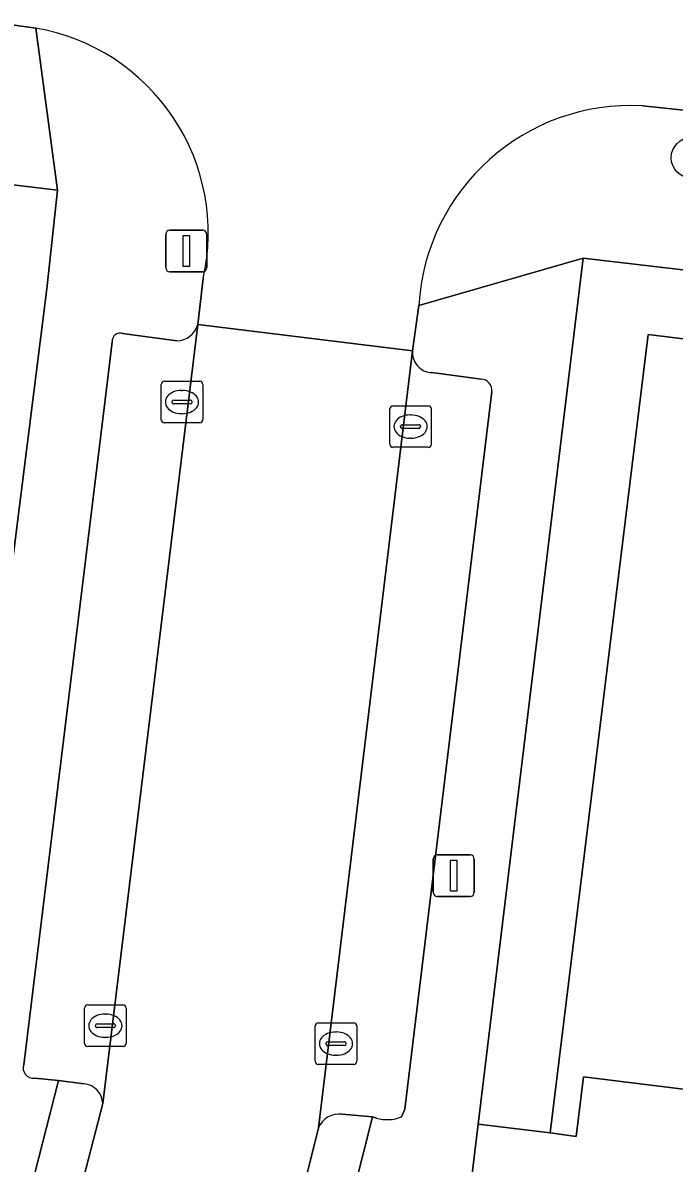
# Model space of a CAD drawing. Extents: x 161692 to 162379, y 380760 to 381678.
# Drawn here: x 162125.16 to 162140.85, y 381428.49 to 381455.95 of the extents above; entities that cross this region are included whole.
import ezdxf

# ---------------------------------------------------------------- set-up
doc = ezdxf.new("R2010")
doc.units = 0
for name, color, linetype in [('IMGEO_Boom', 7, 'Continuous'), ('IMGEO_Erf', 7, 'Continuous'), ('IMGEO_Kolk', 7, 'Continuous'), ('IMGEO_Lichtmast', 7, 'Continuous'), ('IMGEO_Pand', 7, 'Continuous'), ('IMGEO_Parkeervlak_open', 7, 'Continuous'), ('IMGEO_Rijbaan_lokaal_open', 7, 'Continuous'), ('IMGEO_Voetpad_open', 7, 'Continuous')]:
    doc.layers.add(name, color=color, linetype=linetype)

msp = doc.modelspace()

# ---------------------------------------------------------------- linework, layer by layer
at = {"layer": 'IMGEO_Boom'}
msp.add_circle((162141.27, 381452.699), 0.489, dxfattribs=at)
at = {"layer": 'IMGEO_Erf'}
for points in [[(162122.735, 381425.75), (162125.738, 381449.545), (162126, 381451.921), (162122.221, 381452.37), (162012.415, 381465.943)], [(162170.464, 381446.561), (162138.658, 381450.28), (162136.13, 381429.434), (162137.868, 381429.223), (162140.223, 381448.442), (162146.672, 381447.648)]]:
    msp.add_lwpolyline(points, dxfattribs=at)
at = {"layer": 'IMGEO_Kolk'}
for p, q in [((162128.496, 381446.391), (162128.496, 381447.243)), ((162128.571, 381447.317), (162129.423, 381447.317)), ((162128.984, 381447.097), (162129.009, 381447.097)), ((162129.497, 381447.243), (162129.497, 381446.391)), ((162128.755, 381446.811), (162128.755, 381446.823)), ((162128.798, 381446.86), (162129.196, 381446.86)), ((162129.239, 381446.823), (162129.239, 381446.811)), ((162129.193, 381446.774), (162128.795, 381446.774)), ((162129.007, 381446.537), (162128.982, 381446.537)), ((162134.002, 381445.801), (162134.002, 381446.653)), ((162134.077, 381446.727), (162134.929, 381446.727)), ((162135.003, 381446.653), (162135.003, 381445.801)), ((162129.423, 381446.317), (162128.571, 381446.317)), ((162134.304, 381446.27), (162134.702, 381446.27)), ((162134.49, 381446.507), (162134.515, 381446.507)), ((162134.261, 381446.221), (162134.261, 381446.233)), ((162134.699, 381446.184), (162134.301, 381446.184)), ((162134.745, 381446.233), (162134.745, 381446.221)), ((162134.929, 381445.727), (162134.077, 381445.727)), ((162134.513, 381445.947), (162134.488, 381445.947)), ((162126.727, 381432.304), (162127.579, 381432.304)), ((162126.652, 381431.378), (162126.652, 381432.23)), ((162127.14, 381432.084), (162127.165, 381432.084)), ((162127.653, 381432.23), (162127.653, 381431.378)), ((162126.911, 381431.798), (162126.911, 381431.81)), ((162127.349, 381431.761), (162126.951, 381431.761)), ((162126.954, 381431.847), (162127.352, 381431.847)), ((162127.395, 381431.81), (162127.395, 381431.798)), ((162132.206, 381430.947), (162132.206, 381431.799)), ((162132.281, 381431.873), (162133.133, 381431.873)), ((162133.207, 381431.799), (162133.207, 381430.947)), ((162127.163, 381431.524), (162127.138, 381431.524)), ((162132.694, 381431.653), (162132.719, 381431.653)), ((162127.579, 381431.304), (162126.727, 381431.304)), ((162132.465, 381431.367), (162132.465, 381431.379)), ((162132.903, 381431.33), (162132.505, 381431.33)), ((162132.508, 381431.416), (162132.906, 381431.416)), ((162132.949, 381431.379), (162132.949, 381431.367)), ((162132.717, 381431.093), (162132.692, 381431.093)), ((162133.133, 381430.873), (162132.281, 381430.873))]:
    msp.add_line(p, q, dxfattribs=at)
for points in [[(162128.496, 381446.391), (162128.496, 381447.243)], [(162128.571, 381447.317), (162129.423, 381447.317)], [(162129.497, 381447.243), (162129.497, 381446.391)], [(162134.002, 381445.801), (162134.002, 381446.653)], [(162134.077, 381446.727), (162134.929, 381446.727)], [(162135.003, 381446.653), (162135.003, 381445.801)], [(162129.423, 381446.317), (162128.571, 381446.317)], [(162134.929, 381445.727), (162134.077, 381445.727)], [(162126.727, 381432.304), (162127.579, 381432.304)], [(162126.652, 381431.378), (162126.652, 381432.23)], [(162127.653, 381432.23), (162127.653, 381431.378)], [(162132.206, 381430.947), (162132.206, 381431.799)], [(162132.281, 381431.873), (162133.133, 381431.873)], [(162133.207, 381431.799), (162133.207, 381430.947)], [(162127.579, 381431.304), (162126.727, 381431.304)], [(162133.133, 381430.873), (162132.281, 381430.873)]]:
    msp.add_lwpolyline(points, dxfattribs=at)
for centre, radius, start, end in [((162128.573, 381447.241), 0.0765, 91.552, 178.448), ((162128.573, 381447.241), 0.0765, 91.552, 178.448), ((162129.421, 381447.241), 0.0765, 1.552, 88.448), ((162129.421, 381447.241), 0.0765, 1.552, 88.448), ((162128.795, 381446.82), 0.0403, 85.8775, 175.7526), ((162128.792, 381446.81), 0.0366, 178.938, 274.7102), ((162129.196, 381446.817), 0.043, 264.8664, 352.4533), ((162129.2, 381446.822), 0.0386, 1.7309, 96.639), ((162134.079, 381446.651), 0.0765, 91.552, 178.448), ((162134.079, 381446.651), 0.0765, 91.552, 178.448), ((162134.927, 381446.651), 0.0765, 1.552, 88.448), ((162134.927, 381446.651), 0.0765, 1.552, 88.448), ((162128.573, 381446.393), 0.0765, 181.552, 268.448), ((162128.573, 381446.393), 0.0765, 181.552, 268.448), ((162129.421, 381446.393), 0.0765, 271.552, 358.448), ((162129.421, 381446.393), 0.0765, 271.552, 358.448), ((162134.301, 381446.23), 0.0403, 85.8775, 175.7526), ((162134.706, 381446.232), 0.0386, 1.7309, 96.639), ((162134.298, 381446.22), 0.0366, 178.938, 274.7102), ((162134.702, 381446.227), 0.043, 264.8664, 352.4533), ((162134.079, 381445.803), 0.0765, 181.552, 268.448), ((162134.079, 381445.803), 0.0765, 181.552, 268.448), ((162134.927, 381445.803), 0.0765, 271.552, 358.448), ((162134.927, 381445.803), 0.0765, 271.552, 358.448), ((162126.729, 381432.228), 0.0765, 91.552, 178.448), ((162126.729, 381432.228), 0.0765, 91.552, 178.448), ((162127.577, 381432.228), 0.0765, 1.552, 88.448), ((162127.577, 381432.228), 0.0765, 1.552, 88.448), ((162126.951, 381431.807), 0.0403, 85.8775, 175.7526), ((162126.948, 381431.797), 0.0366, 178.938, 274.7102), ((162127.352, 381431.804), 0.043, 264.8664, 352.4533), ((162127.356, 381431.809), 0.0386, 1.7309, 96.639), ((162132.283, 381431.797), 0.0765, 91.552, 178.448), ((162132.283, 381431.797), 0.0765, 91.552, 178.448), ((162133.131, 381431.797), 0.0765, 1.552, 88.448), ((162133.131, 381431.797), 0.0765, 1.552, 88.448), ((162126.729, 381431.38), 0.0765, 181.552, 268.448), ((162126.729, 381431.38), 0.0765, 181.552, 268.448), ((162127.577, 381431.38), 0.0765, 271.552, 358.448), ((162127.577, 381431.38), 0.0765, 271.552, 358.448), ((162132.505, 381431.376), 0.0403, 85.8775, 175.7526), ((162132.502, 381431.366), 0.0366, 178.938, 274.7102), ((162132.906, 381431.373), 0.043, 264.8664, 352.4533), ((162132.91, 381431.378), 0.0386, 1.7309, 96.639), ((162132.283, 381430.949), 0.0765, 181.552, 268.448), ((162132.283, 381430.949), 0.0765, 181.552, 268.448), ((162133.131, 381430.949), 0.0765, 271.552, 358.448), ((162133.131, 381430.949), 0.0765, 271.552, 358.448)]:
    msp.add_arc(centre, radius, start, end, dxfattribs=at)
for centre, major_axis, ratio, start_param, end_param in [((162128.983, 381446.817), (-0.387, 0.002), 0.722429, 4.712389, 7.853982), ((162129.008, 381446.817), (-0.39, 0.002), 0.717154, 1.570796, 4.712389), ((162134.489, 381446.227), (-0.387, 0.002), 0.722429, 4.712389, 7.853982), ((162134.514, 381446.227), (-0.39, 0.002), 0.717154, 1.570796, 4.712389), ((162127.139, 381431.804), (-0.387, 0.002), 0.722429, 4.712389, 7.853982), ((162127.164, 381431.804), (-0.39, 0.002), 0.717154, 1.570796, 4.712389), ((162132.693, 381431.373), (-0.387, 0.002), 0.722429, 4.712389, 7.853982), ((162132.718, 381431.373), (-0.39, 0.002), 0.717154, 1.570796, 4.712389)]:
    msp.add_ellipse(centre, major_axis=major_axis, ratio=ratio, start_param=start_param, end_param=end_param, dxfattribs=at)
at = {"layer": 'IMGEO_Lichtmast'}
for p, q in [((162128.706, 381450.954), (162129.496, 381450.954)), ((162129.496, 381450.954), (162128.706, 381450.954)), ((162128.606, 381450.054), (162128.606, 381450.854)), ((162128.606, 381450.854), (162128.606, 381450.054)), ((162129.596, 381450.854), (162129.596, 381450.054)), ((162129.596, 381450.054), (162129.596, 381450.854)), ((162129.496, 381449.954), (162128.706, 381449.954)), ((162128.706, 381449.954), (162129.496, 381449.954)), ((162135.148, 381435.918), (162135.938, 381435.918)), ((162135.938, 381435.918), (162135.148, 381435.918)), ((162135.048, 381435.018), (162135.048, 381435.818)), ((162135.048, 381435.818), (162135.048, 381435.018)), ((162136.038, 381435.818), (162136.038, 381435.018)), ((162136.038, 381435.018), (162136.038, 381435.818)), ((162135.938, 381434.918), (162135.148, 381434.918)), ((162135.148, 381434.918), (162135.938, 381434.918))]:
    msp.add_line(p, q, dxfattribs=at)
for points in [[(162129.026, 381450.829), (162129.176, 381450.829), (162129.176, 381450.079), (162129.026, 381450.079), (162129.026, 381450.829)], [(162135.468, 381435.793), (162135.618, 381435.793), (162135.618, 381435.043), (162135.468, 381435.043), (162135.468, 381435.793)]]:
    msp.add_lwpolyline(points, dxfattribs=at)
for centre, start, end in [((162128.706, 381450.854), 90, 180), ((162128.706, 381450.854), 90, 180), ((162129.496, 381450.854), 0, 90), ((162129.496, 381450.854), 360, 90), ((162128.706, 381450.054), 180, 270), ((162128.706, 381450.054), 180, 270), ((162129.496, 381450.054), 270, 0), ((162129.496, 381450.054), 270, 0), ((162135.148, 381435.818), 90, 180), ((162135.148, 381435.818), 90, 180), ((162135.938, 381435.818), 0, 90), ((162135.938, 381435.818), 360, 90), ((162135.148, 381435.018), 180, 270), ((162135.148, 381435.018), 180, 270), ((162135.938, 381435.018), 270, 0), ((162135.938, 381435.018), 270, 0)]:
    msp.add_arc(centre, 0.1, start, end, dxfattribs=at)
at = {"layer": 'IMGEO_Pand'}
msp.add_lwpolyline([(162149.943, 381445.845), (162146.504, 381446.271), (162146.672, 381447.648), (162140.223, 381448.442), (162137.868, 381429.223), (162138.495, 381429.134), (162138.666, 381430.57), (162141.462, 381430.229), (162142.331, 381437.432), (162143.315, 381437.31), (162143.873, 381441.938), (162149.377, 381441.267)], close=True, dxfattribs=at)
at = {"layer": 'IMGEO_Parkeervlak_open'}
for points in [[(162127.089, 381429.929), (162129.38, 381448.685)], [(162128.87, 381448.291), (162127.566, 381448.471)], [(162127.316, 381448.265), (162127.23, 381447.528), (162125.185, 381430.865)], [(162134.552, 381448.052), (162132.287, 381429.349)], [(162136.206, 381447.368), (162135.015, 381447.527)], [(162134.287, 381429.61), (162134.364, 381429.797), (162136.461, 381447.07)], [(162125.445, 381430.542), (162126.019, 381430.483), (162126.642, 381430.403)], [(162132.859, 381429.673), (162133.583, 381429.614), (162133.682, 381429.58)]]:
    msp.add_lwpolyline(points, dxfattribs=at)
for centre, radius, start, end in [((162127.513, 381448.281), 0.198, 74.4189, 184.5581), ((162128.856, 381448.836), 0.545, 271.4722, 343.9035), ((162135.025, 381448.003), 0.476, 174.074, 268.7445), ((162136.197, 381447.102), 0.266, 353.1089, 87.9986), ((162125.415, 381430.784), 0.244, 160.5584, 277.1065), ((162126.604, 381429.919), 0.485, 1.1605, 85.4811), ((162132.784, 381429.138), 0.54, 82.0502, 157.0071), ((162133.942, 381430.449), 0.907, 253.3325, 292.3451)]:
    msp.add_arc(centre, radius, start, end, dxfattribs=at)
at = {"layer": 'IMGEO_Rijbaan_lokaal_open'}
for points in [[(162142.832, 381458.907), (162139.919, 381459.275), (162139.693, 381459.304), (162139.633, 381459.312), (162137.535, 381459.577), (162131.526, 381460.345), (162127.016, 381460.907), (162125.05, 381461.156), (162124.637, 381461.208), (162124.034, 381456.014), (162125.475, 381455.816)], [(162140.09, 381453.946), (162142.161, 381453.73), (162142.184, 381453.726), (162142.207, 381453.722), (162142.832, 381458.907)], [(162129.505, 381449.789), (162129.38, 381448.685), (162134.552, 381448.052), (162134.702, 381449.139)], [(162141.462, 381430.229), (162138.666, 381430.57), (162138.495, 381429.134), (162137.868, 381429.223), (162136.13, 381429.434), (162135.688, 381425.793), (162135.589, 381424.975), (162138.485, 381424.623), (162146.361, 381425.036)]]:
    msp.add_lwpolyline(points, dxfattribs=at)
msp.add_lwpolyline([(162132.287, 381429.349), (162134.552, 381448.052), (162129.38, 381448.685), (162127.089, 381429.929), (162126.064, 381425.965), (162125.871, 381424.951), (162125.566, 381423.195), (162123.217, 381404.652), (162123.186, 381404.414), (162128.411, 381403.792), (162130.827, 381423.289), (162131.088, 381424.538)], close=True, dxfattribs=at)
for centre, radius, start, end in [((162124.633, 381450.892), 4.996, 347.2449, 80.2931), ((162139.809, 381448.838), 5.116, 86.8528, 176.6238)]:
    msp.add_arc(centre, radius, start, end, dxfattribs=at)
at = {"layer": 'IMGEO_Voetpad_open'}
for points in [[(162010.537, 381468.282), (162010.604, 381468.769), (162003.135, 381469.685), (162003.018, 381468.76), (162002.384, 381468.842), (161996.463, 381469.649), (161996.255, 381467.963), (162002.365, 381467.173), (162002.777, 381467.12), (162001.825, 381459.846), (161995.175, 381460.621), (161995.752, 381458.898), (161999.995, 381458.314), (162005.671, 381457.533), (162008.349, 381457.165), (162009.837, 381457.195), (162009.841, 381457.45), (162009.866, 381460.235), (162010.512, 381466.174), (162012.415, 381465.943), (162122.221, 381452.37), (162126, 381451.921), (162125.475, 381455.816), (162124.034, 381456.014)], [(162125.475, 381455.816), (162126, 381451.921), (162125.738, 381449.545), (162122.735, 381425.75), (162122.593, 381425.745), (162121.843, 381419.831), (162121.219, 381414.916), (162120.583, 381409.9), (162119.948, 381404.896), (162119.049, 381397.809), (162122.38, 381397.987), (162123.186, 381404.414), (162123.217, 381404.652)], [(162142.207, 381453.722), (162142.184, 381453.726), (162142.161, 381453.73), (162140.09, 381453.946)], [(162136.13, 381429.434), (162138.658, 381450.28), (162134.702, 381449.139), (162134.552, 381448.052)], [(162134.702, 381449.139), (162138.658, 381450.28), (162170.464, 381446.561), (162250.449, 381436.74), (162250.868, 381439.945)], [(162129.38, 381448.685), (162129.505, 381449.789)], [(162127.566, 381448.471), (162128.87, 381448.291)], [(162127.23, 381447.528), (162127.316, 381448.265)], [(162125.185, 381430.865), (162127.23, 381447.528)], [(162135.015, 381447.527), (162136.206, 381447.368)], [(162136.461, 381447.07), (162134.364, 381429.797), (162134.287, 381429.61)], [(162125.566, 381423.195), (162125.871, 381424.951), (162124.667, 381425.172), (162126.019, 381430.483), (162125.445, 381430.542)], [(162126.642, 381430.403), (162126.019, 381430.483), (162124.667, 381425.172), (162125.871, 381424.951), (162126.064, 381425.965), (162127.089, 381429.929)], [(162133.682, 381429.58), (162133.583, 381429.614), (162132.228, 381424.237), (162131.088, 381424.538), (162130.827, 381423.289), (162128.411, 381403.792), (162128.284, 381402.736), (162129.583, 381402.27), (162130.737, 381411.303), (162130.764, 381411.519), (162131.532, 381417.676), (162132.265, 381423.556), (162135.369, 381423.166), (162135.589, 381424.975), (162135.688, 381425.793), (162136.13, 381429.434)], [(162132.287, 381429.349), (162131.088, 381424.538), (162132.228, 381424.237), (162133.583, 381429.614), (162132.859, 381429.673)]]:
    msp.add_lwpolyline(points, dxfattribs=at)
for centre, radius, start, end in [((162124.633, 381450.892), 4.996, 347.2449, 80.2931), ((162139.809, 381448.838), 5.116, 86.8528, 176.6238), ((162127.513, 381448.281), 0.198, 74.4189, 184.5581), ((162128.856, 381448.836), 0.545, 271.4722, 343.9035), ((162135.025, 381448.003), 0.476, 174.074, 268.7445), ((162136.197, 381447.102), 0.266, 353.1089, 87.9986), ((162125.415, 381430.784), 0.244, 160.5584, 277.1065), ((162126.604, 381429.919), 0.485, 1.1605, 85.4811), ((162132.784, 381429.138), 0.54, 82.0502, 157.0071), ((162133.942, 381430.449), 0.907, 253.3325, 292.3451)]:
    msp.add_arc(centre, radius, start, end, dxfattribs=at)

doc.saveas('drawing.dxf')
